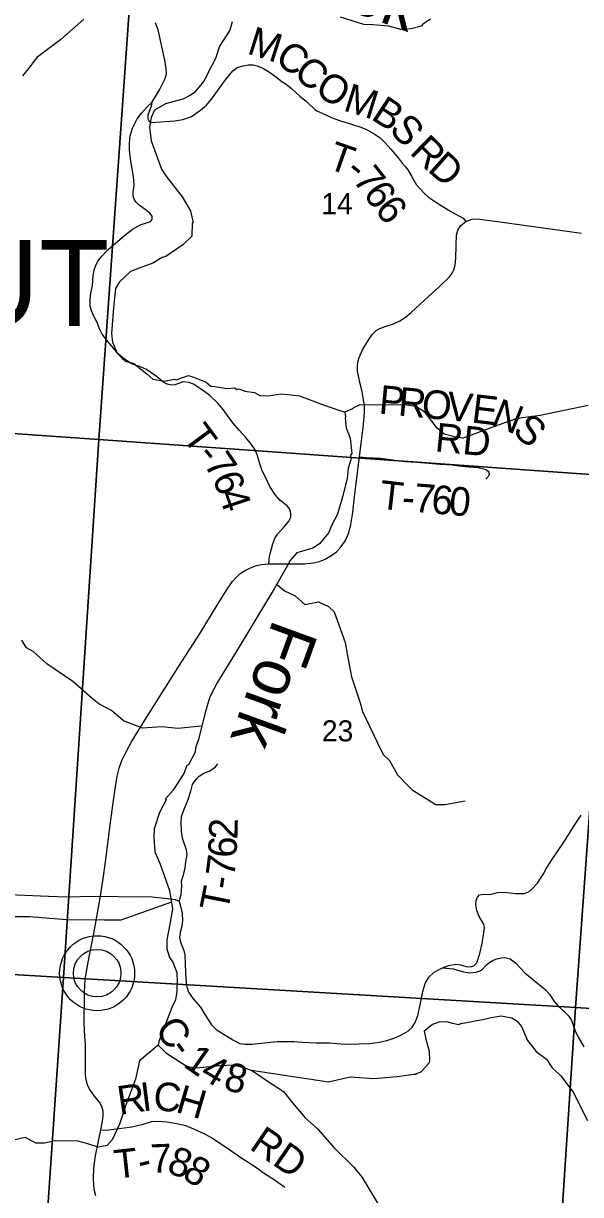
# Model space of a CAD drawing. Extents: x 1878108 to 2183446, y 146837 to 508383.
# Drawn here: x 1999514 to 2005354, y 255890 to 268162 of the extents above; entities that cross this region are included whole.
import ezdxf

# ---------------------------------------------------------------- set-up
doc = ezdxf.new("R2010")
doc.units = 0
for name, color, linetype in [('GM_X_County_Road', 7, 'Continuous'), ('GM_X_County_Road_Text', 7, 'Continuous'), ('GM_X_Minor_River', 7, 'Continuous'), ('GM_X_Minor_River_Text', 7, 'Continuous'), ('GM_X_Section', 7, 'Continuous'), ('GM_X_Section_Text', 7, 'Continuous'), ('GM_X_State_Route', 7, 'Continuous'), ('GM_X_Township_Road', 7, 'Continuous'), ('GM_X_Township_Road_Text', 7, 'Continuous'), ('GM_X_Township_Text', 7, 'Continuous'), ('GM_X_Unincorporated', 7, 'Continuous'), ('GM_X_Unincorporated_Location', 7, 'Continuous')]:
    doc.layers.add(name, color=color, linetype=linetype)

msp = doc.modelspace()

# ---------------------------------------------------------------- linework, layer by layer
at = {"layer": 'GM_X_County_Road'}
for points in [[(1997279, 259668), (1997312, 259665), (1997511, 259644), (1997641, 259632), (1997715, 259625), (1997786, 259607), (1997893, 259565), (1998059, 259488), (1998287, 259391), (1998498, 259301), (1998686, 259216), (1998884, 259131), (1998984, 259096), (1999068, 259070), (1999155, 259052), (1999276, 259044), (1999444, 259030), (1999778, 259016), (1999961, 259009), (2000114, 259015), (2000322, 259017)], [(2000322, 259017), (2000697, 259011), (2000834, 259012), (2000994, 258996), (2001106, 258981), (2001146, 258966), (2001161, 258911), (2001178, 258835), (2001182, 258765), (2001176, 258703), (2001158, 258636), (2001151, 258587), (2001159, 258535), (2001197, 258448), (2001206, 258402), (2001210, 258303), (2001217, 258146), (2001224, 258082), (2001244, 258012), (2001293, 257940), (2001369, 257855), (2001417, 257777), (2001484, 257670), (2001535, 257620), (2001591, 257586), (2001710, 257513), (2001781, 257474), (2001837, 257467), (2001912, 257467), (2002037, 257479), (2002174, 257494), (2002350, 257494), (2002431, 257487), (2002581, 257482), (2002722, 257482), (2002884, 257465), (2003031, 257469), (2003142, 257475), (2003245, 257486), (2003325, 257504), (2003407, 257531), (2003478, 257565), (2003550, 257605), (2003589, 257645), (2003619, 257694), (2003648, 257768), (2003673, 257878), (2003702, 258018), (2003726, 258102), (2003763, 258167), (2003815, 258217), (2003864, 258245), (2003907, 258265), (2004018, 258255), (2004126, 258225), (2004194, 258213), (2004261, 258220), (2004314, 258243), (2004374, 258304), (2004430, 258342), (2004477, 258362), (2004521, 258372), (2004561, 258375), (2004616, 258359), (2004673, 258318), (2004771, 258213), (2004847, 258150), (2004982, 258039), (2005030, 257990), (2005082, 257910), (2005121, 257862), (2005182, 257807), (2005230, 257758), (2005260, 257715), (2005298, 257605), (2005325, 257546), (2005389, 257437)]]:
    msp.add_lwpolyline(points, dxfattribs=at)
at = {"layer": 'GM_X_Minor_River'}
for points in [[(2000147, 268207), (1999907, 267994), (1999655, 267804), (1999567, 267688), (1999506, 267613)], [(2001701, 268179), (2001679, 268090), (2001570, 267922), (2001527, 267794), (2001455, 267656), (2001451, 267645), (2001407, 267556), (2001304, 267434), (2001264, 267412), (2001184, 267367), (2001002, 267319), (2000887, 267253), (2000854, 267177), (2000836, 267075), (2000852, 266933), (2000904, 266788), (2000960, 266636), (2001007, 266564), (2001178, 266344), (2001264, 266199), (2001293, 266073), (2001283, 266070), (2001278, 265932), (2001186, 265842), (2001007, 265719), (2000969, 265710), (2000870, 265650), (2000726, 265598), (2000637, 265562), (2000520, 265455), (2000481, 265384), (2000459, 265183), (2000438, 264913), (2000447, 264823), (2000498, 264707), (2000540, 264665), (2000548, 264651), (2000579, 264623), (2000670, 264597), (2000809, 264492), (2000871, 264435), (2000988, 264414), (2001095, 264434), (2001117, 264429), (2001245, 264474), (2001306, 264451)], [(2003780, 268208), (2003698, 268149), (2003685, 268133), (2003578, 268104), (2003471, 268098), (2003341, 268135), (2003175, 268148), (2003082, 268152), (2002837, 268226)], [(2001306, 264451), (2001430, 264402), (2001480, 264360), (2001522, 264356), (2001645, 264335), (2001725, 264344), (2001755, 264325), (2001777, 264334), (2001836, 264307), (2001937, 264295), (2001992, 264265), (2002078, 264261), (2002215, 264280), (2002350, 264268), (2002408, 264260), (2002668, 264163), (2002883, 264087)], [(2003629, 264148), (2003504, 264166), (2003226, 264162), (2003042, 264165), (2002973, 264134), (2002962, 264123), (2002883, 264087)], [(2004117, 263815), (2004033, 263830), (2003924, 263857), (2003852, 263922), (2003727, 264083), (2003690, 264111), (2003629, 264149)], [(2004117, 263815), (2004493, 263956), (2004692, 264026), (2004932, 264057), (2005433, 264161)], [(2002883, 264087), (2002891, 264038), (2002887, 264026), (2002896, 263925), (2002938, 263815), (2002957, 263654), (2002943, 263637), (2002947, 263589), (2002919, 263498), (2002909, 263394), (2002859, 263202), (2002808, 263020), (2002743, 262900), (2002716, 262829), (2002619, 262709), (2002547, 262664), (2002379, 262615), (2002306, 262530), (2002295, 262508), (2002142, 262238), (2001949, 261920), (2001756, 261596), (2001548, 261260), (2001468, 261105), (2001420, 260943), (2001348, 260659), (2001317, 260573), (2001315, 260525), (2001243, 260395), (2001227, 260388), (2001196, 260303), (2001095, 260147), (2001083, 260128), (2001005, 260037), (2001010, 260025), (2000941, 259895), (2000884, 259723), (2000881, 259637), (2000890, 259481), (2000947, 259354), (2001046, 259078), (2001076, 258885), (2001048, 258724), (2001017, 258561), (2001017, 258466), (2001044, 258373), (2001082, 258324), (2001123, 258216), (2001122, 258182), (2001125, 258156), (2001123, 258018), (2001108, 257932), (2001070, 257850), (2000934, 257493), (2000928, 257457), (2001005, 257380), (2001095, 257320), (2001229, 257234), (2001329, 257220), (2001574, 257242), (2001726, 257250), (2001835, 257215), (2001851, 257211), (2001916, 257186), (2002089, 257067), (2002241, 256971), (2002334, 256853), (2002466, 256695), (2002595, 256579), (2002773, 256380), (2002979, 256179), (2003064, 256070), (2003318, 255651)], [(2002174, 262283), (2002252, 262216), (2002363, 262164), (2002463, 262073), (2002606, 262101), (2002711, 262054), (2002771, 261997), (2002888, 261676), (2002912, 261535), (2002952, 261317), (2003045, 261043), (2003069, 260951), (2003264, 260544), (2003289, 260498), (2003353, 260437), (2003436, 260289), (2003542, 260175), (2003590, 260130), (2003838, 259976), (2003931, 259978), (2004146, 260015)], [(2001375, 260797), (2001133, 260774), (2000965, 260791), (2000761, 260779), (2000562, 260855), (2000438, 260962), (2000303, 261033), (2000236, 261090), (2000031, 261267), (1999759, 261452), (1999615, 261581), (1999547, 261620), (1999498, 261698)], [(2001065, 258954), (2000535, 258765), (2000361, 258767), (1999967, 258770), (1999583, 258800), (1999059, 258799)], [(2004102, 257682), (2004343, 257730), (2004417, 257746), (2004523, 257764), (2004632, 257741), (2004688, 257709), (2004736, 257653), (2004798, 257506), (2004840, 257454), (2004888, 257390), (2004996, 257308), (2005058, 257218), (2005148, 257136), (2005278, 256965), (2005428, 256667)], [(2004102, 257682), (2004075, 257670), (2004016, 257684), (2003951, 257701), (2003868, 257698), (2003803, 257673), (2003714, 257601), (2003731, 257518), (2003768, 257394), (2003772, 257296), (2003767, 257270), (2003681, 257172), (2003622, 257152), (2003636, 257153), (2003433, 257124), (2003188, 257104), (2002939, 257122), (2002713, 257069), (2001906, 257190)], [(2000928, 257457), (2000732, 257292), (2000688, 257098), (2000583, 256819), (2000522, 256628), (2000444, 256463), (2000392, 256406), (2000298, 256388), (2000188, 256422), (2000084, 256449), (1999847, 256453), (1999735, 256428), (1999648, 256428), (1999532, 256487), (1999307, 256437)]]:
    msp.add_lwpolyline(points, dxfattribs=at)
at = {"layer": 'GM_X_Section'}
for points in [[(2000692, 269284), (2000305, 263802), (1994764, 264190), (1995164, 269702)], [(2000692, 269284), (2006075, 268863), (2005704, 263417), (2000305, 263802)], [(1994764, 264190), (2000305, 263802), (1999934, 258166), (1994358, 258494)], [(2000305, 263802), (2005704, 263417), (2005300, 257851), (1999934, 258166)], [(2005704, 263417), (2011154, 263019), (2011090, 262076), (2010764, 257513), (2005300, 257851)], [(1994358, 258494), (1999934, 258166), (1999552, 252587), (1993994, 253007)], [(1999934, 258166), (2005300, 257851), (2004931, 252213), (1999552, 252587)], [(2005300, 257851), (2010764, 257513), (2010715, 256786), (2010387, 251846), (2004931, 252213)]]:
    msp.add_lwpolyline(points, close=True, dxfattribs=at)
at = {"layer": 'GM_X_State_Route'}
for points in [[(2003054, 264348), (2003044, 264387), (2003025, 264470), (2003017, 264518), (2003016, 264569), (2003021, 264613), (2003035, 264663), (2003069, 264742), (2003127, 264840), (2003172, 264905), (2003210, 264943), (2003251, 264966), (2003306, 264986), (2003395, 265015), (2003461, 265046), (2003518, 265083), (2003579, 265133), (2003718, 265262), (2003874, 265404), (2003980, 265505), (2004008, 265544), (2004026, 265580), (2004041, 265634), (2004048, 265699), (2004051, 265839), (2004053, 265942), (2004067, 265995), (2004098, 266043), (2004151, 266086), (2004219, 266110), (2004280, 266115), (2004371, 266102), (2004484, 266085), (2005365, 265963)], [(2003084, 264194), (2003077, 264238), (2003066, 264301), (2003054, 264348)], [(2003074, 263933), (2003086, 264036), (2003089, 264093), (2003089, 264166), (2003084, 264194)], [(2001366, 261774), (2001545, 262068), (2001650, 262235), (2001702, 262310), (2001748, 262360), (2001781, 262393), (2001832, 262427), (2001893, 262459), (2001958, 262481), (2002010, 262492), (2002086, 262501), (2002188, 262501), (2002326, 262499), (2002463, 262499), (2002550, 262510), (2002618, 262525), (2002678, 262549), (2002736, 262583), (2002795, 262624), (2002835, 262667), (2002890, 262743), (2002924, 262826), (2002947, 262913), (2002966, 263039), (2002986, 263205), (2003036, 263621), (2003074, 263933)], [(2000274, 255876), (2000260, 255930), (2000251, 255981), (2000248, 256068), (2000253, 256165), (2000268, 256278), (2000303, 256467), (2000324, 256569), (2000342, 256659), (2000351, 256714), (2000349, 256766), (2000337, 256813), (2000313, 256857), (2000263, 256917), (2000207, 256995), (2000185, 257041), (2000171, 257093), (2000166, 257149), (2000165, 257258), (2000164, 257459), (2000159, 257549), (2000152, 257683), (2000151, 257755), (2000155, 257897), (2000153, 257998), (2000158, 258100), (2000165, 258169), (2000205, 258382), (2000253, 258627), (2000322, 259017), (2000346, 259177), (2000378, 259401), (2000425, 259760), (2000451, 259971), (2000474, 260119), (2000496, 260275), (2000518, 260357), (2000545, 260438), (2000594, 260538), (2000647, 260634), (2000788, 260863), (2000949, 261117), (2001175, 261476), (2001336, 261725), (2001366, 261774)]]:
    msp.add_lwpolyline(points, dxfattribs=at)
at = {"layer": 'GM_X_Township_Road'}
for points in [[(2002307, 263069), (2002306, 263072), (2002279, 263108), (2002205, 263164), (2002156, 263220), (2002098, 263309), (2002048, 263413), (2002018, 263473), (2001996, 263537), (2001964, 263640), (2001945, 263694), (2001906, 263750), (2001846, 263823), (2001776, 263901), (2001709, 263978), (2001652, 264055), (2001598, 264129), (2001551, 264182), (2001463, 264268), (2001372, 264334), (2001296, 264383), (2001249, 264400), (2001190, 264405), (2001100, 264375), (2001066, 264372), (2001021, 264383), (2000986, 264400), (2000926, 264450), (2000884, 264481), (2000803, 264536), (2000741, 264564), (2000646, 264594), (2000571, 264646), (2000511, 264698), (2000440, 264780), (2000381, 264851), (2000339, 264905), (2000314, 264956), (2000286, 265029), (2000245, 265109), (2000227, 265150), (2000213, 265201), (2000213, 265268), (2000221, 265335), (2000237, 265417), (2000245, 265521), (2000261, 265589), (2000272, 265625), (2000295, 265672), (2000336, 265724), (2000403, 265792), (2000480, 265858), (2000575, 265941), (2000657, 266005), (2000715, 266038), (2000749, 266055), (2000806, 266071), (2000848, 266087), (2000865, 266108), (2000862, 266143), (2000840, 266173), (2000805, 266202), (2000728, 266257), (2000693, 266291), (2000676, 266321), (2000665, 266355), (2000665, 266396), (2000675, 266462), (2000672, 266518), (2000664, 266579), (2000639, 266716), (2000627, 266836), (2000627, 266910), (2000634, 266981), (2000656, 267065), (2000708, 267161), (2000751, 267221), (2000810, 267288), (2000859, 267332), (2000900, 267397), (2000940, 267467), (2001000, 267585), (2001014, 267635), (2001012, 267690), (2000996, 267776), (2000928, 268094), (2000899, 268169)], [(2000859, 267332), (2000853, 267294), (2000820, 267202), (2000817, 267162), (2000831, 267136), (2000857, 267123), (2000903, 267126), (2001103, 267141), (2001184, 267156), (2001236, 267172), (2001276, 267187), (2001325, 267223), (2001369, 267254), (2001432, 267306), (2001486, 267369), (2001631, 267572), (2001710, 267665), (2001755, 267701), (2001817, 267717), (2001869, 267729), (2001924, 267728), (2001964, 267719), (2002023, 267693), (2002095, 267650), (2002156, 267607), (2002223, 267555), (2002268, 267525), (2002325, 267479), (2002415, 267398), (2002479, 267346), (2002568, 267259), (2002597, 267241), (2002652, 267218), (2002749, 267173), (2002837, 267143), (2002954, 267108), (2003051, 267076), (2003110, 267052), (2003190, 267006), (2003254, 266963), (2003305, 266912), (2003365, 266843), (2003441, 266753), (2003484, 266698), (2003515, 266664), (2003544, 266628), (2003582, 266560), (2003636, 266472), (2003711, 266387), (2003761, 266343), (2003865, 266273), (2003994, 266192), (2004125, 266120), (2004151, 266086)], [(2003036, 263621), (2003106, 263612), (2003259, 263605), (2003408, 263585), (2003516, 263571), (2003640, 263565), (2003761, 263555), (2003882, 263544), (2004008, 263536), (2004083, 263528), (2004182, 263516), (2004279, 263509), (2004363, 263489), (2004391, 263464), (2004397, 263440), (2004389, 263419), (2004360, 263387)], [(2002086, 262501), (2002095, 262580), (2002129, 262709), (2002151, 262765), (2002179, 262812), (2002249, 262887), (2002295, 262947), (2002317, 262989), (2002318, 263030), (2002307, 263069)], [(2001146, 258966), (2001169, 259036), (2001176, 259118), (2001170, 259173), (2001188, 259229), (2001210, 259311), (2001217, 259377), (2001232, 259454), (2001223, 259504), (2001207, 259550), (2001180, 259626), (2001170, 259698), (2001169, 259789), (2001172, 259851), (2001198, 259930), (2001242, 260029), (2001271, 260132), (2001286, 260187), (2001306, 260220), (2001356, 260273), (2001405, 260307), (2001461, 260326), (2001500, 260350), (2001528, 260374), (2001552, 260405)], [(2003907, 258265), (2003973, 258289), (2004047, 258304), (2004097, 258296), (2004156, 258279), (2004202, 258275), (2004235, 258288), (2004267, 258317), (2004298, 258415), (2004322, 258522), (2004330, 258570), (2004341, 258632), (2004346, 258685), (2004339, 258722), (2004291, 258804), (2004267, 258868), (2004256, 258927), (2004258, 258972), (2004274, 259007), (2004296, 259030), (2004342, 259039), (2004401, 259034), (2004434, 259041), (2004484, 259055), (2004556, 259059), (2004672, 259045), (2004762, 259045), (2004810, 259061), (2004843, 259089), (2004903, 259154), (2004967, 259250), (2004996, 259309), (2005060, 259407), (2005126, 259505), (2005178, 259584), (2005221, 259648), (2005299, 259771), (2005359, 259866)], [(2000324, 256569), (2000383, 256566), (2000491, 256579), (2000652, 256600), (2000768, 256628), (2000861, 256655), (2000919, 256661), (2001022, 256652), (2001140, 256630), (2001213, 256613), (2001298, 256579), (2001413, 256528), (2001490, 256486), (2001653, 256376), (2001805, 256272), (2001947, 256180), (2002051, 256104), (2002131, 256054), (2002256, 255969)]]:
    msp.add_lwpolyline(points, dxfattribs=at)
at = {"layer": 'GM_X_Unincorporated'}
for radius in [393, 249]:
    msp.add_circle((2000287, 258210), radius, dxfattribs=at)
at = {"layer": 'GM_X_Unincorporated_Location'}
msp.add_line((2000287, 258210), (2000287, 258210), dxfattribs=at)

# ---------------------------------------------------------------- texts
at = {"layer": 'GM_X_County_Road_Text'}
for s, rotation, p in [('C', 304.7115, (2000883, 257625)), ('-', 305.9755, (2001028, 257417)), ('1', 324.9998, (2001177, 257241)), ('4', 329.7384, (2001351, 257121)), ('8', 346.7058, (2001601, 256992))]:
    msp.add_text(s, height=300, rotation=rotation, dxfattribs=at).set_placement(p)
at = {"layer": 'GM_X_Minor_River_Text'}
for s, rotation, p in [('Creek', 339.6295, (2001873, 268691)), ('Fork', 249.9993, (2002138, 261933))]:
    msp.add_text(s, height=500, rotation=rotation, dxfattribs=at).set_placement(p)
at = {"layer": 'GM_X_Section_Text'}
for s, p in [('14', (2002637, 266163)), ('23', (2002643, 260639))]:
    msp.add_text(s, height=221, rotation=0, dxfattribs=at).set_placement(p)
at = {"layer": 'GM_X_Township_Road_Text'}
for s, rotation, p in [('M', 342.4374, (2001847, 267849)), ('C', 324.6735, (2002136, 267762)), ('C', 318.9773, (2002331, 267624)), ('O', 327.1326, (2002554, 267434)), ('M', 342.7143, (2002856, 267253)), ('B', 326.7944, (2003147, 267166)), ('S', 312.6828, (2003338, 267044)), ('T', 340.758, (2002687, 266648)), ('R', 315.4783, (2003553, 266805)), ('D', 318.226, (2003740, 266622)), ('-', 319.9076, (2002874, 266589)), ('7', 308.1689, (2002957, 266521)), ('6', 304.6066, (2003068, 266380)), ('6', 308.8054, (2003187, 266208)), ('P', 354.5227, (2003232, 264075)), ('R', 354.5235, (2003434, 264055)), ('O', 354.5221, (2003679, 264032)), ('V', 354.524, (2003942, 264007)), ('E', 353.1394, (2004203, 263982)), ('N', 338.1753, (2004405, 263960)), ('T', 306.6231, (2001174, 263826)), ('RD', 354.2897, (2003820, 263680)), ('S', 319.1866, (2004628, 263875)), ('-', 310.6834, (2001323, 263628)), ('7', 304.0018, (2001397, 263542)), ('6', 290.0825, (2001492, 263406)), ('T', 353.4674, (2003235, 263079)), ('4', 288.6505, (2001555, 263234)), ('7', 355.3165, (2003598, 263045)), ('6', 354.9196, (2003782, 263030)), ('0', 355.0915, (2003967, 263013)), ('-', 356.7926, (2003477, 263051)), ('2', 88.5734, (2001757, 259608)), ('6', 86.9466, (2001746, 259414)), ('7', 82.7215, (2001721, 259207)), ('-', 81.1118, (2001701, 259076)), ('T', 78.6506, (2001654, 258842)), ('R', 8.4058, (2000521, 256725)), ('I', 7.3855, (2000763, 256761)), ('C', 355.2035, (2000868, 256776)), ('H', 343.6753, (2001098, 256759)), ('RD', 325.6391, (2001872, 256375)), ('T', 6.1682, (2000481, 256057)), ('7', 2.1133, (2000850, 256116)), ('8', 339.7512, (2001004, 256127)), ('-', 13.624, (2000746, 256089)), ('8', 328.1678, (2001163, 256070))]:
    msp.add_text(s, height=300, rotation=rotation, dxfattribs=at).set_placement(p)
at = {"layer": 'GM_X_Township_Text'}
msp.add_text('WALNUT', height=900, rotation=0, dxfattribs=at).set_placement((1995333, 264992))

doc.saveas('drawing.dxf')
